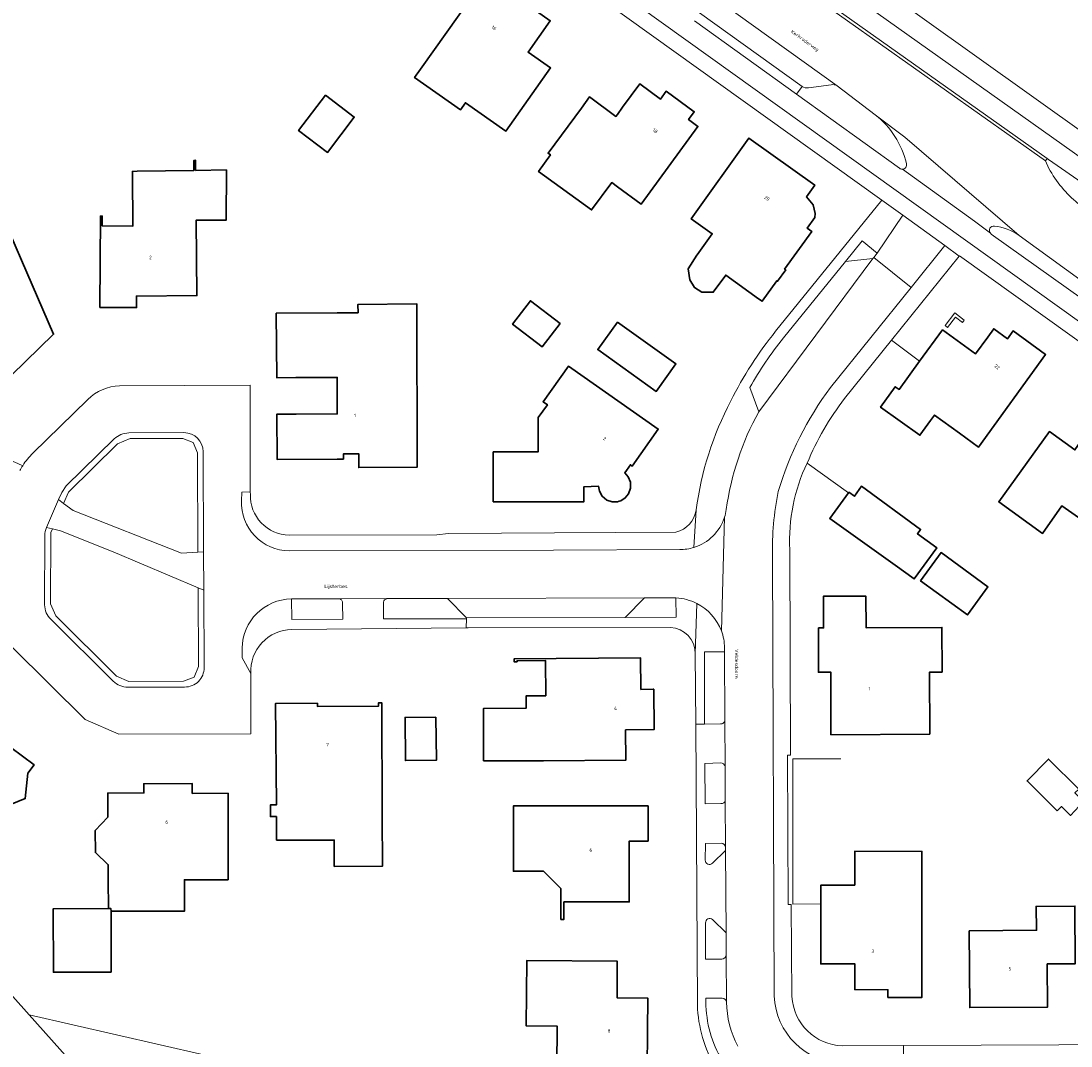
# Model space of a CAD drawing. Header units: metres. Extents: x 197700 to 204338, y 317132 to 325229.
# Tile 969 of 1056: x 198938 to 199047, y 320891 to 320998. Entities that reach past the tile are written whole.
import ezdxf
from ezdxf.enums import TextEntityAlignment as Align

# ---------------------------------------------------------------- set-up
doc = ezdxf.new("R2010")
doc.units = ezdxf.units.M
for name, color, linetype, lineweight in [('B-WE-GR-BEPLANTING_CULTUUR_BODEMBEDEKKER-GV', 90, 'Continuous', 18), ('B-WE-GR-GROENVOORZIENING-GV', 80, 'Continuous', 18), ('B-WE-IE-TERREINAFSCHEIDING_KUNSTMATIG_HEKWERK-G', 20, 'IE-TERREINAFSCHEIDING-KUNSTMATIG', 18), ('B-WE-IE-TERREINAFSCHEIDING_KUNSTMATIG_MUUR-G', 90, 'IE-TERREINAFSCHEIDING-KUNSTMATIG-DICHT', 18), ('B-WE-OG-BEBOUWING-GV', 7, 'Continuous', 35), ('B-WE-OG-BEBOUWING-T18', 10, 'Continuous', 18), ('B-WE-OG-TERREIN_CULTUURSCHEIDING-GV', 7, 'Continuous', 18), ('B-WE-OG-TERREIN_ERF-GV', 7, 'Continuous', 18), ('B-WE-OG-TOPOGRAFIE-T18', 10, 'Continuous', 18), ('B-WE-VH-VERHARDING_ASFALT-GV', 252, 'Continuous', 18), ('B-WE-VH-VERHARDING_BETONSTRAATSTEEN-GV', 252, 'Continuous', 18), ('B-WE-VH-VERHARDING_OPEN-GV', 252, 'Continuous', 18), ('B-WE-VH-VERHARDING_STRAATBAKSTEEN-GV', 252, 'Continuous', 18), ('B-WE-VH-VERHARDING_TEGEL-GV', 252, 'Continuous', 18)]:
    doc.layers.add(name, color=color, linetype=linetype, lineweight=lineweight)
doc.styles.add('NLCS-ISO-M200-T18', font='NLCS-ISO.ttf', dxfattribs={"height": 0.36})
doc.linetypes.add('IE-TERREINAFSCHEIDING-KUNSTMATIG', pattern='A,4,[82,NLCS.SHX,S=0.75,R=90,X=0,Y=0],4,-2', length=10)
doc.linetypes.add('IE-TERREINAFSCHEIDING-KUNSTMATIG-DICHT', pattern='A,8,-1,[82,NLCS.SHX,S=0.75,R=90,X=0,Y=0],-1', length=10)

msp = doc.modelspace()

# ---------------------------------------------------------------- linework, layer by layer
at = {"layer": 'B-WE-GR-BEPLANTING_CULTUUR_BODEMBEDEKKER-GV'}
for points in [[(199022.241, 320990.88), (199019.907, 320990.558)], [(199026.825, 320987.764), (199022.883, 320990.774)], [(199019.23, 320990.72), (199018.626, 320989.92), (199029.366, 320982.192)], [(199053.237, 320977.315), (199044.866, 320983.11), (199044.721, 320983.213), (199044.55, 320982.972), (199044.903, 320982.186)], [(198971.073, 320937.394), (198966.086, 320937.381), (198966.14, 320935.232), (198971.429, 320935.272), (198971.408, 320936.909)], [(198975.668, 320937.049), (198975.672, 320935.295), (198984.304, 320935.311), (198984.301, 320935.422), (198982.332, 320937.436)], [(198982.332, 320937.436), (198976.026, 320937.409)], [(199011.184, 320924.785), (199011.14, 320931.878), (199009.065, 320931.874), (199009.073, 320924.354), (199010.724, 320924.37)], [(199010.765, 320920.314), (199009.091, 320920.267), (199009.127, 320916.066), (199010.769, 320916.081)], [(199011.231, 320916.445), (199011.232, 320916.475), (199011.231, 320916.506), (199011.215, 320919.775)], [(199010.802, 320911.96), (199009.159, 320911.945), (199009.149, 320910.206)], [(199009.899, 320909.881), (199011.254, 320911.195), (199011.266, 320911.518)], [(199009.181, 320903.667), (199009.187, 320899.898), (199010.856, 320899.898)], [(199011.32, 320900.329), (199011.317, 320902.644), (199009.899, 320904.028)], [(199010.899, 320895.829), (199009.222, 320895.824)]]:
    msp.add_lwpolyline(points, dxfattribs=at)
for points in [[(199022.883, 320990.774, 0.2026265), (199022.241, 320990.88)], [(199019.907, 320990.558, -0.1863994), (199019.23, 320990.72)], [(199030.072, 320982.688, 0.1726067), (199026.825, 320987.764)], [(199029.366, 320982.192, 0.1696105), (199029.654, 320982.095)], [(199029.654, 320982.095, 0.5055314), (199030.072, 320982.688)], [(199044.903, 320982.186, 0.0994105), (199047.929, 320978.543)], [(198971.408, 320936.909, 0.4221041), (198971.073, 320937.394)], [(198976.026, 320937.409, 0.3286885), (198975.668, 320937.049)], [(199010.724, 320924.37, 0.4331142), (199011.184, 320924.785)], [(199011.214, 320919.929, 0.3596193), (199010.765, 320920.314)], [(199011.215, 320919.775, 0.0844121), (199011.214, 320919.929)], [(199010.769, 320916.081, 0.4407935), (199011.231, 320916.445)], [(199011.266, 320911.518, 0.3819423), (199010.802, 320911.96)], [(199009.149, 320910.206, 0.7079514), (199009.899, 320909.881)], [(199009.899, 320904.028, 0.642182), (199009.181, 320903.667)], [(199010.856, 320899.898, 0.3899496), (199011.32, 320900.329)], [(199009.222, 320895.824, 0.136451), (199010.726, 320889.683)], [(199011.366, 320895.414, 0.3651475), (199010.899, 320895.829)], [(199012.541, 320890.843, -0.1240033), (199011.366, 320895.414)]]:
    msp.add_lwpolyline(points, format="xyb", dxfattribs=at)
for points in [[(199023.734, 320972.506), (199026.592, 320972.811), (199026.678, 320972.899), (199027.038, 320973.355), (199025.463, 320974.635)], [(199002.821, 320937.501), (199000.815, 320935.453), (199006.114, 320935.465), (199006.102, 320937.483)]]:
    msp.add_lwpolyline(points, close=True, dxfattribs=at)
at = {"layer": 'B-WE-GR-GROENVOORZIENING-GV'}
for points in [[(198941.865, 320947.715), (198942.389, 320947.327), (198942.89, 320948.482), (198947.988, 320953.518), (198949.293, 320954.065), (198954.786, 320954.085), (198955.861, 320953.641), (198956.312, 320952.569), (198956.354, 320942.241), (198956.954, 320942.274), (198956.912, 320952.691)], [(198947.649, 320954.026), (198942.653, 320949.149), (198942.187, 320948.459), (198941.865, 320947.715)], [(198954.904, 320954.685), (198949.171, 320954.665)], [(198940.44, 320943.974), (198940.412, 320936.763)], [(198941.234, 320944.663), (198940.608, 320944.808)], [(198957.003, 320930.239), (198956.97, 320938.291), (198956.369, 320938.544), (198956.403, 320930.355), (198955.954, 320929.254), (198954.85, 320928.809), (198949.177, 320928.803), (198947.888, 320929.325), (198941.572, 320935.607), (198941.013, 320936.886), (198941.066, 320944.276), (198941.234, 320944.663)], [(198960.511, 320869.801), (198938.793, 320894.088), (198935.64, 320897.614), (198919.355, 320915.825), (198913.163, 320922.75), (198910.012, 320926.273), (198904.243, 320932.725), (198903.3, 320933.78), (198902.01, 320935.223), (198906.843, 320926.496), (198917.056, 320911.305), (198928.506, 320895.049), (198937.923, 320882.234), (198943.096, 320875.709), (198955.592, 320860.108), (198968.484, 320845.221), (198982.494, 320828.362), (198993.017, 320816.815), (199003.737, 320806.009), (199015.208, 320795.589), (199025.875, 320786.496), (199035.566, 320780.216)], [(198941.068, 320935.262), (198947.551, 320928.814)], [(198949.06, 320928.203), (198954.967, 320928.209)], [(198990.009, 320856.74), (198990.526, 320859.525), (198991.853, 320864.418), (198993.611, 320869.173), (198995.788, 320873.752), (198998.327, 320878.252), (199000.191, 320880.857), (199002.461, 320883.515), (199004.812, 320885.816), (199003.255, 320885.442), (198992.661, 320885.208), (198977.729, 320885.212), (198961.519, 320888.885), (198938.793, 320894.088), (198960.511, 320869.801)]]:
    msp.add_lwpolyline(points, dxfattribs=at)
for points in [[(198942.389, 320947.327), (198943.391, 320946.586), (198954.664, 320942.147), (198956.354, 320942.241), (198956.312, 320952.569), (198955.861, 320953.641), (198954.786, 320954.085), (198949.293, 320954.065), (198947.988, 320953.518), (198942.89, 320948.482)], [(198956.369, 320938.544), (198947.535, 320942.267), (198942.062, 320944.472), (198941.234, 320944.663), (198941.066, 320944.276), (198941.013, 320936.886), (198941.572, 320935.607), (198947.888, 320929.325), (198949.177, 320928.803), (198954.85, 320928.809), (198955.954, 320929.254), (198956.403, 320930.355)]]:
    msp.add_lwpolyline(points, close=True, dxfattribs=at)
for points in [[(198949.171, 320954.665, 0.1727008), (198947.649, 320954.026)], [(198956.912, 320952.691, 0.4112946), (198954.904, 320954.685)], [(198940.608, 320944.808, 0.1369313), (198940.44, 320943.974)], [(198940.412, 320936.763, 0.2145903), (198941.068, 320935.262)], [(198954.967, 320928.209, 0.4230207), (198957.003, 320930.239)], [(198947.551, 320928.814, 0.2047448), (198949.06, 320928.203)]]:
    msp.add_lwpolyline(points, format="xyb", dxfattribs=at)
at = {"layer": 'B-WE-IE-TERREINAFSCHEIDING_KUNSTMATIG_HEKWERK-G'}
for points in [[(199028.513, 320964.295), (199023.649, 320958.245)], [(199031.45, 320962.109), (199028.513, 320964.295)], [(199019.75, 320951.518), (199024.058, 320948.419)], [(199023.26, 320920.734), (199018.26, 320920.738), (199018.247, 320905.61), (199021.174, 320905.659)]]:
    msp.add_lwpolyline(points, dxfattribs=at)
msp.add_lwpolyline([(199023.649, 320958.245, 0.064018), (199019.75, 320951.518)], format="xyb", dxfattribs=at)
at = {"layer": 'B-WE-IE-TERREINAFSCHEIDING_KUNSTMATIG_MUUR-G'}
msp.add_lwpolyline([(199036.096, 320966.404), (199035.125, 320967.152), (199034.105, 320965.817), (199034.352, 320965.63), (199035.178, 320966.71), (199035.901, 320966.157)], close=True, dxfattribs=at)
at = {"layer": 'B-WE-OG-BEBOUWING-GV'}
for points in [[(198989.562, 321000), (198986.425, 321002.234), (198984.838, 321000), (198979.521, 320992.503), (198978.899, 320991.626), (198983.679, 320988.281), (198984.186, 320989.006), (198988.388, 320986.065), (198993.049, 320992.63), (198990.716, 320994.287), (198993.028, 320997.544)], [(198996.255, 320988.451), (198992.798, 320983.761), (198993.035, 320983.592), (198991.801, 320981.854), (198997.314, 320977.867), (198999.416, 320980.703), (199000, 320980.276), (199002.465, 320978.47), (199008.386, 320986.554), (199007.418, 320987.263), (199008.009, 320988.07), (199005.081, 320990.215), (199004.478, 320989.392), (199002.324, 320990.97), (199000.544, 320988.539), (199000, 320987.797), (198999.852, 320987.595), (198997.088, 320989.619)], [(198969.629, 320989.812), (198966.828, 320986.137), (198969.831, 320983.848), (198972.632, 320987.524)], [(199020.56, 320977.07), (199020.581, 320977.495), (199020.392, 320978.376), (199019.685, 320979.224), (199020.542, 320980.437), (199013.684, 320985.341), (199007.682, 320976.947), (199009.878, 320975.376), (199008.307, 320973.18), (199008.279, 320973.136), (199007.37, 320971.714), (199007.555, 320970.594), (199008.024, 320969.79), (199008.777, 320969.301), (199009.974, 320969.285), (199011.277, 320971.085), (199014.701, 320968.607), (199015.058, 320968.351), (199016.607, 320970.495), (199016.676, 320970.445), (199017.517, 320971.609), (199017.395, 320971.697), (199020.232, 320975.625), (199019.766, 320975.959)], [(198956.124, 320981.971), (198956.116, 320983.021), (198955.939, 320983.018), (198955.949, 320981.968), (198950.025, 320981.876), (198949.55, 320981.869), (198949.552, 320981.617), (198949.603, 320976.17), (198946.42, 320976.19), (198946.404, 320976.19), (198946.41, 320977.22), (198946.22, 320977.221), (198946.165, 320967.721), (198949.973, 320967.699), (198949.967, 320968.9), (198956.263, 320968.95), (198956.184, 320976.799), (198959.312, 320976.799), (198959.317, 320982.02)], [(198917.494, 320962.758), (198923.137, 320960.254), (198925.472, 320962.523), (198930.437, 320967.348), (198932.873, 320961.777), (198935.371, 320964.295), (198935.571, 320963.84), (198936.972, 320960.658), (198941.347, 320964.93), (198933.977, 320981.851), (198933.395, 320981.28), (198929.603, 320977.559), (198926.945, 320974.95), (198927.878, 320972.919), (198919.704, 320964.92)], [(198966.566, 320956.617), (198964.567, 320956.603), (198964.599, 320951.901), (198970.865, 320951.93), (198971.492, 320951.933), (198971.49, 320952.471), (198973.092, 320952.479), (198973.102, 320951.043), (198979.166, 320951.081), (198979.142, 320968.072), (198973.015, 320968.03), (198973.02, 320967.158), (198971.409, 320967.147), (198970.843, 320967.144), (198964.512, 320967.1), (198964.557, 320960.402), (198966.554, 320960.416), (198970.853, 320960.436), (198970.858, 320956.626)], [(198994.042, 320966.042), (198990.952, 320968.402), (198989.105, 320965.984), (198992.195, 320963.624)], [(199000, 320966.172), (198997.968, 320963.326), (199004.055, 320958.981), (199006.095, 320961.838)], [(199033.827, 320965.383), (199031.45, 320962.109), (199029.321, 320959.176), (199028.925, 320959.463), (199027.387, 320957.345), (199031.486, 320954.413), (199032.592, 320955.936), (199033.004, 320956.504), (199035.597, 320954.622), (199037.577, 320953.186), (199044.561, 320962.812), (199041.177, 320965.262), (199040.59, 320964.453), (199039.157, 320965.493), (199038.533, 320964.633), (199037.266, 320962.886)], [(198987.088, 320947.481), (198996.503, 320947.482), (198996.521, 320949.05), (198998.041, 320949.11), (198998.131, 320948.577), (198998.422, 320948.059), (198998.896, 320947.668), (198999.46, 320947.48), (199000, 320947.492), (199000.177, 320947.536), (199000.35, 320947.6), (199000.515, 320947.683), (199000.67, 320947.783), (199000.811, 320947.899), (199001.165, 320948.324), (199001.374, 320948.896), (199001.363, 320949.526), (199001.135, 320950.09), (199000.766, 320950.503), (199001.354, 320951.34), (199001.555, 320951.2), (199004.255, 320955.051), (198994.928, 320961.591), (198992.274, 320957.895), (198992.717, 320957.577), (198991.762, 320956.246), (198991.759, 320952.682), (198987.093, 320952.686)], [(199050.757, 320943.899), (199053.332, 320947.554), (199053.75, 320947.288), (199054.324, 320948.095), (199053.96, 320948.417), (199055.805, 320951), (199056.256, 320950.633), (199057.484, 320952.32), (199055.15, 320954.026), (199054.796, 320953.542), (199053.051, 320954.701), (199052.598, 320955.002), (199051.306, 320955.859), (199051.034, 320955.291), (199049.858, 320955.162), (199049.395, 320955.48), (199047.616, 320952.892), (199044.977, 320954.802), (199039.693, 320947.499), (199044.245, 320944.205), (199046.26, 320947.067)], [(199024.058, 320948.419), (199022.108, 320945.756), (199028.9, 320940.905), (199030.883, 320939.465), (199033.231, 320942.7), (199031.223, 320944.158), (199031.544, 320944.608), (199025.417, 320949.1), (199024.662, 320948.071), (199024.103, 320948.481)], [(199031.552, 320939.274), (199036.425, 320935.709), (199038.566, 320938.636), (199033.693, 320942.201)], [(199032.52, 320923.295), (199032.496, 320929.766), (199033.789, 320929.77), (199033.771, 320934.414), (199025.878, 320934.385), (199025.865, 320937.656), (199021.458, 320937.673), (199021.453, 320934.363), (199020.936, 320934.363), (199020.93, 320929.751), (199022.225, 320929.75), (199022.218, 320923.251)], [(198992.324, 320920.526), (199000.891, 320920.611), (199000.86, 320923.751), (199003.83, 320923.78), (199003.788, 320927.983), (199003.73, 320927.982), (199002.445, 320927.97), (199002.412, 320931.247), (198989.249, 320931.144), (198989.252, 320930.834), (198989.562, 320930.836), (198989.561, 320930.946), (198992.531, 320930.97), (198992.559, 320927.3), (198990.509, 320927.284), (198990.519, 320926.013), (198986.082, 320925.984), (198986.086, 320920.547)], [(198964.544, 320912.266), (198970.544, 320912.287), (198970.553, 320909.536), (198975.554, 320909.553), (198975.536, 320914.769), (198975.496, 320926.563), (198975.139, 320926.561), (198975.14, 320926.213), (198968.786, 320926.2), (198968.785, 320926.523), (198964.439, 320926.503), (198964.525, 320915.946), (198963.901, 320915.951), (198963.91, 320914.728), (198964.536, 320914.732)], [(198981.127, 320925.088), (198977.911, 320925.054), (198977.958, 320920.565), (198981.174, 320920.599)], [(199045.778, 320915.337), (199046.212, 320915.775), (199047.148, 320914.847), (199048.51, 320916.314), (199047.619, 320917.196), (199048.018, 320917.599), (199044.877, 320920.711), (199042.636, 320918.449)], [(198946.996, 320914.665), (198945.679, 320913.29), (198945.686, 320910.984), (198947.028, 320909.716), (198947.038, 320908.148), (198947.045, 320905.15), (198947.315, 320905.151), (198947.316, 320904.876), (198950.317, 320904.883), (198954.963, 320904.887), (198954.961, 320908.159), (198959.501, 320908.163), (198959.499, 320917.162), (198955.764, 320917.144), (198955.757, 320918.174), (198950.727, 320918.143), (198950.733, 320917.2), (198946.98, 320917.176)], [(199001.244, 320910.022), (199001.244, 320912.186), (199003.194, 320912.186), (199003.194, 320915.834), (198989.194, 320915.833), (198989.195, 320909.034), (198989.897, 320909.034), (198990.504, 320909.034), (198992.315, 320909.034), (198994.125, 320907.234), (198994.125, 320906.007), (198994.125, 320905.845), (198994.125, 320904.026), (198994.445, 320904.026), (198994.445, 320905.845), (199001.245, 320905.846), (199001.244, 320909.3)], [(199021.174, 320905.659), (199021.171, 320899.394), (199024.713, 320899.39), (199024.709, 320896.72), (199028.149, 320896.716), (199028.148, 320895.906), (199031.668, 320895.9), (199031.687, 320911.098), (199024.71, 320911.115), (199024.708, 320907.605), (199021.175, 320907.606)], [(198947.045, 320905.15), (198941.304, 320905.136), (198941.32, 320898.539), (198947.331, 320898.555), (198947.316, 320904.876), (198947.315, 320905.151)], [(199036.611, 320902.851), (199036.667, 320894.857), (199044.767, 320894.905), (199044.74, 320899.405), (199047.64, 320899.422), (199047.604, 320905.423), (199043.578, 320905.374), (199043.619, 320902.904)], [(199003.109, 320888.65), (199003.137, 320892.25), (199003.139, 320892.474), (199003.165, 320895.849), (198999.965, 320895.874), (198999.995, 320899.674), (198990.576, 320899.748), (198990.523, 320892.948), (198993.722, 320892.923), (198993.689, 320888.724)]]:
    msp.add_lwpolyline(points, close=True, dxfattribs=at)
msp.add_lwpolyline([(198935.934, 320915.609), (198938.397, 320916.597), (198938.66, 320919.258), (198939.319, 320920.108), (198936.878, 320921.923)], dxfattribs=at)
at = {"layer": 'B-WE-OG-TERREIN_CULTUURSCHEIDING-GV'}
msp.add_lwpolyline([(198938.131, 320951.243), (198937.63, 320951.475), (198907.47, 320964.522), (198907.56, 320964.705)], dxfattribs=at)
msp.add_lwpolyline([(198937.843, 320950.729, -0.0214441), (198938.131, 320951.243)], format="xyb", dxfattribs=at)
at = {"layer": 'B-WE-OG-TERREIN_ERF-GV'}
for points in [[(198994.387, 321105.169), (198989.009, 321097.579), (198983.552, 321089.877), (198977.956, 321081.901), (198972.36, 321073.985), (198956.778, 321052.541), (198956.812, 321051.818), (198957.169, 321051.216), (198968.289, 321043.301), (198979.273, 321035.469), (198991.332, 321026.871), (198992.207, 321026.247), (198999.862, 321020.738), (199003.22, 321018.321), (199014.021, 321010.536), (199025.796, 321002.117), (199060.65, 320977.224)], [(198947.83, 321035.988), (198936.329, 321020.302), (198928.757, 321007.592), (198907.56, 320964.705), (198907.47, 320964.522), (198937.63, 320951.475), (198938.131, 320951.243)], [(199027.536, 320978.862), (198989.138, 321006.423), (198949.299, 321035.018)], [(199016.463, 320965.227), (199027.536, 320978.862)], [(199071.257, 320947.585), (199047.329, 320964.696), (199035.59, 320973.093), (199035.568, 320973.065), (199028.513, 320964.295), (199023.649, 320958.245)], [(198948.198, 320959.556), (198961.78, 320959.61), (198961.813, 320948.508), (198961.814, 320948.257)], [(198939.182, 320952.552), (198944.89, 320958.131)], [(199023.398, 320890.869), (199029.792, 320890.899), (199070.202, 320891.09), (199070.191, 320896.528), (199070.162, 320911.033), (199095.696, 320892.718), (199096.311, 320893.147), (199108.625, 320910.146), (199112.528, 320915.63), (199105.253, 320921.934), (199092.063, 320932.483), (199086.711, 320936.537), (199074.521, 320945.251), (199071.257, 320947.585)], [(198965.842, 320944.025), (198981.22, 320944.036), (198982.44, 320944.2), (198993.476, 320944.27), (199006.094, 320944.323)], [(199017.946, 320942.512), (199018.02, 320921.137), (199017.713, 320921.138), (199017.76, 320905.586), (199018.087, 320905.585), (199018.156, 320896.005)], [(198904.879, 320936.368), (198906.765, 320932.056), (198913.163, 320922.75), (198919.355, 320915.825), (198935.64, 320897.614), (198938.793, 320894.088), (198961.519, 320888.885), (198977.729, 320885.212), (198992.661, 320885.208), (199003.255, 320885.442), (199004.812, 320885.816), (199004.814, 320885.817), (199006.451, 320886.212), (199010.205, 320888.575)], [(199005.52, 320934.41), (198984.483, 320934.359), (198984.257, 320934.371), (198966.125, 320934.201)], [(198961.877, 320929.623), (198961.87, 320923.339), (198948.146, 320923.319), (198944.62, 320924.824), (198937.112, 320932.277)], [(199008.335, 320895.121), (199008.156, 320924.348), (199008.111, 320931.664)], [(198936.878, 320921.923), (198939.319, 320920.108), (198938.66, 320919.258), (198938.397, 320916.597), (198935.934, 320915.609)]]:
    msp.add_lwpolyline(points, dxfattribs=at)
for points in [[(198984.838, 321000), (198986.425, 321002.234), (198989.562, 321000), (198993.028, 320997.544), (198990.716, 320994.287), (198993.049, 320992.63), (198988.388, 320986.065), (198984.186, 320989.006), (198983.679, 320988.281), (198978.899, 320991.626), (198979.521, 320992.503)], [(198997.314, 320977.867), (198991.801, 320981.854), (198993.035, 320983.592), (198992.798, 320983.761), (198996.255, 320988.451), (198997.088, 320989.619), (198999.852, 320987.595), (199000, 320987.797), (199000.544, 320988.539), (199002.324, 320990.97), (199004.478, 320989.392), (199005.081, 320990.215), (199008.009, 320988.07), (199007.418, 320987.263), (199008.386, 320986.554), (199002.465, 320978.47), (199000, 320980.276), (198999.416, 320980.703)], [(198969.629, 320989.812), (198972.632, 320987.524), (198969.831, 320983.848), (198966.828, 320986.137)], [(199020.542, 320980.437), (199019.685, 320979.224), (199020.392, 320978.376), (199020.581, 320977.495), (199020.56, 320977.07), (199019.766, 320975.959), (199020.232, 320975.625), (199017.395, 320971.697), (199017.517, 320971.609), (199016.676, 320970.445), (199016.607, 320970.495), (199015.058, 320968.351), (199014.701, 320968.607), (199011.277, 320971.085), (199009.974, 320969.285), (199008.777, 320969.301), (199008.024, 320969.79), (199007.555, 320970.594), (199007.37, 320971.714), (199008.279, 320973.136), (199008.307, 320973.18), (199009.878, 320975.376), (199007.682, 320976.947), (199013.684, 320985.341)], [(198955.949, 320981.968), (198955.939, 320983.018), (198956.116, 320983.021), (198956.124, 320981.971), (198959.317, 320982.02), (198959.312, 320976.799), (198956.184, 320976.799), (198956.263, 320968.95), (198949.967, 320968.9), (198949.973, 320967.699), (198946.165, 320967.721), (198946.22, 320977.221), (198946.41, 320977.22), (198946.404, 320976.19), (198946.42, 320976.19), (198949.603, 320976.17), (198949.552, 320981.617), (198949.55, 320981.869), (198950.025, 320981.876)], [(198925.472, 320962.523), (198923.137, 320960.254), (198917.494, 320962.758), (198919.704, 320964.92), (198927.878, 320972.919), (198926.945, 320974.95), (198929.603, 320977.559), (198933.395, 320981.28), (198933.977, 320981.851), (198941.347, 320964.93), (198936.972, 320960.658), (198935.571, 320963.84), (198935.371, 320964.295), (198932.873, 320961.777), (198930.437, 320967.348)], [(198970.865, 320951.93), (198964.599, 320951.901), (198964.567, 320956.603), (198966.566, 320956.617), (198970.858, 320956.626), (198970.853, 320960.436), (198966.554, 320960.416), (198964.557, 320960.402), (198964.512, 320967.1), (198970.843, 320967.144), (198971.409, 320967.147), (198973.02, 320967.158), (198973.015, 320968.03), (198979.142, 320968.072), (198979.166, 320951.081), (198973.102, 320951.043), (198973.092, 320952.479), (198971.49, 320952.471), (198971.492, 320951.933)], [(198990.952, 320968.402), (198994.042, 320966.042), (198992.195, 320963.624), (198989.105, 320965.984)], [(199000, 320966.172), (199006.095, 320961.838), (199004.055, 320958.981), (198997.968, 320963.326)], [(199031.45, 320962.109), (199033.827, 320965.383), (199037.266, 320962.886), (199038.533, 320964.633), (199039.157, 320965.493), (199040.59, 320964.453), (199041.177, 320965.262), (199044.561, 320962.812), (199037.577, 320953.186), (199035.597, 320954.622), (199033.004, 320956.504), (199032.592, 320955.936), (199031.486, 320954.413), (199027.387, 320957.345), (199028.925, 320959.463), (199029.321, 320959.176)], [(198998.041, 320949.11), (198996.521, 320949.05), (198996.503, 320947.482), (198987.088, 320947.481), (198987.093, 320952.686), (198991.759, 320952.682), (198991.762, 320956.246), (198992.717, 320957.577), (198992.274, 320957.895), (198994.928, 320961.591), (199004.255, 320955.051), (199001.555, 320951.2), (199001.354, 320951.34), (199000.766, 320950.503), (199001.135, 320950.09), (199001.363, 320949.526), (199001.374, 320948.896), (199001.165, 320948.324), (199000.811, 320947.899), (199000.67, 320947.783), (199000.515, 320947.683), (199000.35, 320947.6), (199000.177, 320947.536), (199000, 320947.492), (198999.46, 320947.48), (198998.896, 320947.668), (198998.422, 320948.059), (198998.131, 320948.577)], [(199053.051, 320954.701), (199054.796, 320953.542), (199055.15, 320954.026), (199057.484, 320952.32), (199056.256, 320950.633), (199055.805, 320951), (199053.96, 320948.417), (199054.324, 320948.095), (199053.75, 320947.288), (199053.332, 320947.554), (199050.757, 320943.899), (199046.26, 320947.067), (199044.245, 320944.205), (199039.693, 320947.499), (199044.977, 320954.802), (199047.616, 320952.892), (199049.395, 320955.48), (199049.858, 320955.162), (199051.034, 320955.291), (199051.306, 320955.859), (199052.598, 320955.002)], [(199028.9, 320940.905), (199022.108, 320945.756), (199024.058, 320948.419), (199024.103, 320948.481), (199024.662, 320948.071), (199025.417, 320949.1), (199031.544, 320944.608), (199031.223, 320944.158), (199033.231, 320942.7), (199030.883, 320939.465)], [(199031.552, 320939.274), (199033.693, 320942.201), (199038.566, 320938.636), (199036.425, 320935.709)], [(199032.52, 320923.295), (199022.218, 320923.251), (199022.225, 320929.75), (199020.93, 320929.751), (199020.936, 320934.363), (199021.453, 320934.363), (199021.458, 320937.673), (199025.865, 320937.656), (199025.878, 320934.385), (199033.771, 320934.414), (199033.789, 320929.77), (199032.496, 320929.766)], [(199003.83, 320923.78), (199000.86, 320923.751), (199000.891, 320920.611), (198992.324, 320920.526), (198986.086, 320920.547), (198986.082, 320925.984), (198990.519, 320926.013), (198990.509, 320927.284), (198992.559, 320927.3), (198992.531, 320930.97), (198989.561, 320930.946), (198989.562, 320930.836), (198989.252, 320930.834), (198989.249, 320931.144), (199002.412, 320931.247), (199002.445, 320927.97), (199003.73, 320927.982), (199003.788, 320927.983)], [(198970.553, 320909.536), (198970.544, 320912.287), (198964.544, 320912.266), (198964.536, 320914.732), (198963.91, 320914.728), (198963.901, 320915.951), (198964.525, 320915.946), (198964.439, 320926.503), (198968.785, 320926.523), (198968.786, 320926.2), (198975.14, 320926.213), (198975.139, 320926.561), (198975.496, 320926.563), (198975.536, 320914.769), (198975.554, 320909.553)], [(198981.127, 320925.088), (198981.174, 320920.599), (198977.958, 320920.565), (198977.911, 320925.054)], [(199042.636, 320918.449), (199044.877, 320920.711), (199048.018, 320917.599), (199047.619, 320917.196), (199048.51, 320916.314), (199047.148, 320914.847), (199046.212, 320915.775), (199045.778, 320915.337)], [(198947.028, 320909.716), (198945.686, 320910.984), (198945.679, 320913.29), (198946.996, 320914.665), (198946.98, 320917.176), (198950.733, 320917.2), (198950.727, 320918.143), (198955.757, 320918.174), (198955.764, 320917.144), (198959.499, 320917.162), (198959.501, 320908.163), (198954.961, 320908.159), (198954.963, 320904.887), (198950.317, 320904.883), (198947.316, 320904.876), (198947.331, 320898.555), (198941.32, 320898.539), (198941.304, 320905.136), (198947.045, 320905.15), (198947.038, 320908.148)], [(199003.194, 320912.186), (199001.244, 320912.186), (199001.244, 320910.022), (199001.244, 320909.3), (199001.245, 320905.846), (198994.445, 320905.845), (198994.445, 320904.026), (198994.125, 320904.026), (198994.125, 320905.845), (198994.125, 320906.007), (198994.125, 320907.234), (198992.315, 320909.034), (198990.504, 320909.034), (198989.897, 320909.034), (198989.195, 320909.034), (198989.194, 320915.833), (199003.194, 320915.834)], [(199024.709, 320896.72), (199024.713, 320899.39), (199021.171, 320899.394), (199021.174, 320905.659), (199021.175, 320907.606), (199024.708, 320907.605), (199024.71, 320911.115), (199031.687, 320911.098), (199031.668, 320895.9), (199028.148, 320895.906), (199028.149, 320896.716)], [(199036.611, 320902.851), (199043.619, 320902.904), (199043.578, 320905.374), (199047.604, 320905.423), (199047.64, 320899.422), (199044.74, 320899.405), (199044.767, 320894.905), (199036.667, 320894.857)], [(199003.137, 320892.25), (199003.109, 320888.65), (198993.689, 320888.724), (198993.722, 320892.923), (198990.523, 320892.948), (198990.576, 320899.748), (198999.995, 320899.674), (198999.965, 320895.874), (199003.165, 320895.849), (199003.139, 320892.474)]]:
    msp.add_lwpolyline(points, close=True, dxfattribs=at)
for points in [[(199011.816, 320957.982, -0.0543024), (199016.463, 320965.227)], [(198944.89, 320958.131, -0.1877805), (198948.198, 320959.556)], [(199008.201, 320946.642, -0.0886147), (199011.816, 320957.982)], [(199023.649, 320958.245, 0.064018), (199019.75, 320951.518)], [(198938.131, 320951.243, -0.0618662), (198939.182, 320952.552)], [(199019.75, 320951.518, 0.1250374), (199017.946, 320942.512)], [(198961.814, 320948.257, 0.4188819), (198965.842, 320944.025)], [(199006.094, 320944.323, 0.3050087), (199008.201, 320946.642)], [(198966.125, 320934.201, 0.4262463), (198961.877, 320929.623)], [(199008.111, 320931.664, 0.4068268), (199005.52, 320934.41)], [(199018.156, 320896.005, 0.3838883), (199023.398, 320890.869)], [(199010.205, 320888.575, -0.1243291), (199008.335, 320895.121)]]:
    msp.add_lwpolyline(points, format="xyb", dxfattribs=at)
at = {"layer": 'B-WE-VH-VERHARDING_ASFALT-GV'}
msp.add_lwpolyline([(199044.903, 320982.186), (199044.55, 320982.972), (199020.528, 321000), (198996.883, 321016.761), (198993.321, 321012.007), (199022.883, 320990.774), (199026.825, 320987.764), (199029.928, 320985.418), (199041.794, 320975.206), (199049.881, 320969.327), (199049.999, 320969.221), (199052.583, 320967.325), (199073.631, 320951.882), (199074.134, 320951.502), (199077.67, 320956.314)], dxfattribs=at)
msp.add_lwpolyline([(199047.929, 320978.543, -0.0994105), (199044.903, 320982.186)], format="xyb", dxfattribs=at)
msp.add_lwpolyline([(198940.608, 320944.808), (198941.234, 320944.663), (198942.062, 320944.472), (198947.535, 320942.267), (198956.369, 320938.544), (198956.97, 320938.291), (198956.954, 320942.274), (198956.354, 320942.241), (198954.664, 320942.147), (198943.391, 320946.586), (198942.389, 320947.327), (198941.865, 320947.715)], close=True, dxfattribs=at)
at = {"layer": 'B-WE-VH-VERHARDING_BETONSTRAATSTEEN-GV'}
for points in [[(199022.883, 320990.774), (198993.321, 321012.007), (198992, 321010.244), (198992.702, 321009.742)], [(199008.012, 320997.52), (199018.626, 320989.92), (199019.23, 320990.72), (199008.562, 320998.357)], [(199008.562, 320998.357), (199019.23, 320990.72)], [(199019.907, 320990.558), (199022.241, 320990.88)], [(199041.794, 320975.206), (199029.928, 320985.418), (199026.825, 320987.764)], [(199029.654, 320982.095), (199037.175, 320976.697), (199038.811, 320975.437)], [(199038.9, 320975.35), (199051.626, 320966.289)], [(199052.583, 320967.325), (199049.999, 320969.221), (199049.881, 320969.327), (199041.794, 320975.206)]]:
    msp.add_lwpolyline(points, dxfattribs=at)
for points in [[(199022.241, 320990.88, -0.2026265), (199022.883, 320990.774)], [(199019.23, 320990.72, 0.1863994), (199019.907, 320990.558)], [(199026.825, 320987.764, -0.1726067), (199030.072, 320982.688)], [(199030.072, 320982.688, -0.5055314), (199029.654, 320982.095)], [(199039.233, 320976.185, 0.6684002), (199038.811, 320975.437)], [(199038.811, 320975.437, -0.6684002), (199039.233, 320976.185)], [(199041.794, 320975.206, 0.1221331), (199039.233, 320976.185)], [(199039.233, 320976.185, -0.1221331), (199041.794, 320975.206)], [(199038.811, 320975.437, 0.0795352), (199038.9, 320975.35)]]:
    msp.add_lwpolyline(points, format="xyb", dxfattribs=at)
at = {"layer": 'B-WE-VH-VERHARDING_OPEN-GV'}
msp.add_lwpolyline([(198964.122, 321039.863), (198963.894, 321039.847), (198964.855, 321039.463), (198996.883, 321016.761), (199020.528, 321000), (199044.55, 320982.972), (199044.721, 320983.213), (199021.071, 321000), (199000, 321014.957), (198997.084, 321017.029), (198964.288, 321040.334)], dxfattribs=at)
at = {"layer": 'B-WE-VH-VERHARDING_STRAATBAKSTEEN-GV'}
for points in [[(199013.795, 320959.378), (199014.712, 320956.861), (199026.592, 320972.811), (199023.734, 320972.506)], [(199022.169, 320959.366), (199030.561, 320969.785), (199026.678, 320972.899), (199026.592, 320972.811), (199014.712, 320956.861)], [(199023.734, 320972.506), (199017.284, 320964.533)], [(198960.888, 320947.597), (198960.93, 320948.505), (198961.813, 320948.508), (198961.78, 320959.61), (198948.198, 320959.556)], [(198944.89, 320958.131), (198939.182, 320952.552)], [(198940.608, 320944.808), (198941.865, 320947.715), (198942.187, 320948.459), (198942.653, 320949.149), (198947.649, 320954.026)], [(198949.171, 320954.665), (198954.904, 320954.685)], [(198956.912, 320952.691), (198956.954, 320942.274), (198956.97, 320938.291), (198957.003, 320930.239)], [(199010.821, 320934.053), (199011.147, 320945.873)], [(199011.147, 320945.873), (199010.821, 320934.053)], [(198940.412, 320936.763), (198940.44, 320943.974)], [(199006.488, 320942.514), (198993.343, 320942.448), (198965.845, 320942.372)], [(199016.326, 320896.065), (199016.134, 320941.805)], [(198966.086, 320937.381), (198971.073, 320937.394), (198976.026, 320937.409), (198982.332, 320937.436), (199002.821, 320937.501), (199006.102, 320937.483)], [(198947.551, 320928.814), (198941.068, 320935.262)], [(198937.112, 320932.277), (198944.62, 320924.824), (198948.146, 320923.319), (198961.87, 320923.339), (198961.877, 320929.623), (198960.973, 320931.265), (198960.949, 320932.264)], [(199011.16, 320932.307), (199011.14, 320931.878)], [(199011.14, 320931.878), (199011.184, 320924.785), (199011.214, 320919.929)], [(198954.967, 320928.209), (198949.06, 320928.203)], [(199011.215, 320919.775), (199011.231, 320916.506), (199011.232, 320916.475), (199011.231, 320916.445), (199011.266, 320911.518), (199011.254, 320911.195), (199011.317, 320902.644), (199011.32, 320900.329), (199011.366, 320895.414)]]:
    msp.add_lwpolyline(points, dxfattribs=at)
for points in [[(199017.284, 320964.533, 0.0432652), (199013.795, 320959.378)], [(198948.198, 320959.556, 0.1877805), (198944.89, 320958.131)], [(199016.743, 320948.56, -0.0866188), (199022.169, 320959.366)], [(199014.712, 320956.861, 0.0914945), (199011.338, 320946.699)], [(198947.649, 320954.026, -0.1727008), (198949.171, 320954.665)], [(198954.904, 320954.685, -0.4112946), (198956.912, 320952.691)], [(198939.182, 320952.552, 0.0618662), (198938.131, 320951.243)], [(198938.131, 320951.243, 0.0214441), (198937.843, 320950.729)], [(199016.134, 320941.805, -0.0537416), (199016.743, 320948.56)], [(198965.845, 320942.372, -0.4201517), (198960.888, 320947.597)], [(199011.338, 320946.699, -0.0446465), (199011.147, 320945.873)], [(199011.147, 320945.873, -0.2431926), (199007.97, 320942.734)], [(198940.44, 320943.974, -0.1369313), (198940.608, 320944.808)], [(199007.97, 320942.734, -0.0768326), (199006.488, 320942.514)], [(198960.949, 320932.264, -0.40433), (198966.086, 320937.381)], [(199006.102, 320937.483, -0.1062857), (199008.264, 320936.911)], [(198941.068, 320935.262, -0.2145903), (198940.412, 320936.763)], [(199008.264, 320936.911, -0.18708), (199010.821, 320934.053)], [(199010.821, 320934.053, -0.0841344), (199011.16, 320932.307)], [(198957.003, 320930.239, -0.4230207), (198954.967, 320928.209)], [(198949.06, 320928.203, -0.2047448), (198947.551, 320928.814)], [(199011.214, 320919.929, -0.0844121), (199011.215, 320919.775)], [(199023.443, 320889.059, -0.3977194), (199016.326, 320896.065)], [(199011.366, 320895.414, 0.1240033), (199012.541, 320890.843)]]:
    msp.add_lwpolyline(points, format="xyb", dxfattribs=at)
msp.add_lwpolyline([(199002.821, 320937.501), (198982.332, 320937.436), (198984.301, 320935.422), (199000.815, 320935.453)], close=True, dxfattribs=at)
at = {"layer": 'B-WE-VH-VERHARDING_TEGEL-GV'}
for points in [[(199074.533, 320967.765), (199072.258, 320969.334), (199072.14, 320969.27), (199064.558, 320974.314), (199064.525, 320974.55), (199060.65, 320977.224), (199025.796, 321002.117), (199014.021, 321010.536), (199003.22, 321018.321), (198999.862, 321020.738), (198998.366, 321018.74), (199024.754, 321000), (199058.31, 320976.148), (199069.398, 320967.783), (199069.686, 320967.589)], [(198992.088, 321008.933), (198991.394, 321009.434), (198990.138, 321007.757), (199048.314, 320966.035), (199072.254, 320948.943), (199074.134, 320951.502), (199073.631, 320951.882), (199052.583, 320967.325)], [(199029.366, 320982.192), (199018.626, 320989.92), (199008.012, 320997.52)], [(199038.811, 320975.437), (199037.175, 320976.697), (199029.654, 320982.095)], [(199023.734, 320972.506), (199025.463, 320974.635), (199027.038, 320973.355), (199029.696, 320977.312), (199027.536, 320978.862), (199016.463, 320965.227)], [(199051.626, 320966.289), (199038.9, 320975.35)], [(199023.649, 320958.245), (199028.513, 320964.295), (199035.568, 320973.065), (199034.074, 320974.146), (199030.561, 320969.785), (199022.169, 320959.366)], [(199017.284, 320964.533), (199023.734, 320972.506)], [(199014.712, 320956.861), (199013.795, 320959.378)], [(198961.814, 320948.257), (198961.813, 320948.508), (198960.93, 320948.505), (198960.888, 320947.597)], [(199007.97, 320942.734), (199008.201, 320946.642)], [(199008.201, 320946.642), (199007.97, 320942.734)], [(199006.094, 320944.323), (198993.476, 320944.27), (198982.44, 320944.2), (198981.22, 320944.036), (198965.842, 320944.025)], [(198965.845, 320942.372), (198993.343, 320942.448)], [(198993.343, 320942.448), (199006.488, 320942.514)], [(199016.134, 320941.805), (199016.326, 320896.065)], [(199018.156, 320896.005), (199018.087, 320905.585), (199017.76, 320905.586), (199017.713, 320921.138), (199018.02, 320921.137), (199017.946, 320942.512)], [(198971.408, 320936.909), (198971.429, 320935.272), (198966.14, 320935.232), (198966.086, 320937.381)], [(198976.026, 320937.409), (198971.073, 320937.394)], [(199006.102, 320937.483), (199006.114, 320935.465), (199000.815, 320935.453), (198984.301, 320935.422), (198984.304, 320935.311), (198984.257, 320934.371)], [(198984.304, 320935.311), (198975.672, 320935.295), (198975.668, 320937.049)], [(199008.264, 320936.911), (199008.111, 320931.664), (199008.156, 320924.348), (199009.073, 320924.354), (199009.065, 320931.874), (199011.14, 320931.878), (199011.16, 320932.307)], [(199008.111, 320931.664), (199008.264, 320936.911)], [(198966.125, 320934.201), (198984.257, 320934.371), (198984.304, 320935.311)], [(198984.257, 320934.371), (198984.483, 320934.359), (199005.52, 320934.41)], [(198960.949, 320932.264), (198960.973, 320931.265), (198961.877, 320929.623)], [(199010.724, 320924.37), (199009.073, 320924.354), (199008.156, 320924.348), (199008.335, 320895.121)], [(199011.214, 320919.929), (199011.184, 320924.785)], [(199010.769, 320916.081), (199009.127, 320916.066), (199009.091, 320920.267), (199010.765, 320920.314)], [(199011.266, 320911.518), (199011.231, 320916.445)], [(199111.156, 320910.878), (199113.763, 320914.485), (199112.528, 320915.63), (199108.625, 320910.146), (199096.311, 320893.147), (199095.696, 320892.718), (199095.261, 320892.415), (199094.149, 320891.639), (199090.545, 320891.439), (199084.979, 320891.129), (199084.942, 320891.129), (199075.341, 320891.114), (199070.86, 320891.093), (199070.202, 320891.09), (199029.792, 320890.899), (199029.763, 320889.087), (199091.667, 320889.36)], [(199009.149, 320910.206), (199009.159, 320911.945), (199010.802, 320911.96)], [(199009.899, 320904.028), (199011.317, 320902.644), (199011.254, 320911.195), (199009.899, 320909.881)], [(199010.856, 320899.898), (199009.187, 320899.898), (199009.181, 320903.667)], [(199011.366, 320895.414), (199011.32, 320900.329)], [(199009.222, 320895.824), (199010.899, 320895.829)], [(199023.443, 320889.059), (199029.763, 320889.087), (199029.792, 320890.899), (199023.398, 320890.869)]]:
    msp.add_lwpolyline(points, dxfattribs=at)
for points in [[(199044.721, 320983.213), (199044.866, 320983.11), (199053.237, 320977.315), (199057.684, 320974.12), (199058.554, 320973.531), (199070.386, 320964.541), (199073.616, 320962.376), (199075.649, 320961.01), (199079.311, 320958.548), (199080.571, 320960.263), (199077.55, 320962.303), (199075.03, 320963.98), (199069.686, 320967.589), (199069.398, 320967.783), (199058.31, 320976.148), (199024.754, 321000), (198998.366, 321018.74), (198997.084, 321017.029), (199000, 321014.957), (199021.071, 321000)], [(199047.329, 320964.696), (199071.257, 320947.585), (199072.254, 320948.943), (199048.314, 320966.035), (198990.138, 321007.757), (198989.138, 321006.423), (199027.536, 320978.862), (199029.696, 320977.312), (199034.074, 320974.146), (199035.568, 320973.065), (199035.59, 320973.093)], [(199030.561, 320969.785), (199034.074, 320974.146), (199029.696, 320977.312), (199027.038, 320973.355), (199026.678, 320972.899)]]:
    msp.add_lwpolyline(points, close=True, dxfattribs=at)
for points in [[(199029.654, 320982.095, -0.1696105), (199029.366, 320982.192)], [(199038.9, 320975.35, -0.0795352), (199038.811, 320975.437)], [(199016.463, 320965.227, 0.0543024), (199011.816, 320957.982)], [(199013.795, 320959.378, -0.0432652), (199017.284, 320964.533)], [(199022.169, 320959.366, 0.0866188), (199016.743, 320948.56)], [(199011.816, 320957.982, 0.0886147), (199008.201, 320946.642)], [(199019.75, 320951.518, -0.064018), (199023.649, 320958.245)], [(199011.338, 320946.699, -0.0914945), (199014.712, 320956.861)], [(199017.946, 320942.512, -0.1250374), (199019.75, 320951.518)], [(198965.842, 320944.025, -0.4188819), (198961.814, 320948.257)], [(199016.743, 320948.56, 0.0537416), (199016.134, 320941.805)], [(198960.888, 320947.597, 0.4201517), (198965.845, 320942.372)], [(199008.201, 320946.642, -0.3050087), (199006.094, 320944.323)], [(199011.147, 320945.873, 0.0446465), (199011.338, 320946.699)], [(199007.97, 320942.734, 0.2431926), (199011.147, 320945.873)], [(199006.488, 320942.514, 0.0768326), (199007.97, 320942.734)], [(198966.086, 320937.381, 0.40433), (198960.949, 320932.264)], [(198971.073, 320937.394, -0.4221041), (198971.408, 320936.909)], [(198975.668, 320937.049, -0.3286885), (198976.026, 320937.409)], [(199008.264, 320936.911, 0.1062857), (199006.102, 320937.483)], [(199010.821, 320934.053, 0.18708), (199008.264, 320936.911)], [(198961.877, 320929.623, -0.4262463), (198966.125, 320934.201)], [(199005.52, 320934.41, -0.4068268), (199008.111, 320931.664)], [(199011.16, 320932.307, 0.0841344), (199010.821, 320934.053)], [(199011.184, 320924.785, -0.4331142), (199010.724, 320924.37)], [(199010.765, 320920.314, -0.3596193), (199011.214, 320919.929)], [(199011.231, 320916.445, -0.4407935), (199010.769, 320916.081)], [(199010.802, 320911.96, -0.3819423), (199011.266, 320911.518)], [(199009.899, 320909.881, -0.7079514), (199009.149, 320910.206)], [(199009.181, 320903.667, -0.642182), (199009.899, 320904.028)], [(199011.32, 320900.329, -0.3899496), (199010.856, 320899.898)], [(199010.726, 320889.683, -0.136451), (199009.222, 320895.824)], [(199010.899, 320895.829, -0.3651475), (199011.366, 320895.414)], [(199016.326, 320896.065, 0.3977194), (199023.443, 320889.059)], [(199023.398, 320890.869, -0.3838883), (199018.156, 320896.005)], [(199008.335, 320895.121, 0.1243291), (199010.205, 320888.575)]]:
    msp.add_lwpolyline(points, format="xyb", dxfattribs=at)

# ---------------------------------------------------------------- texts
at = {"layer": 'B-WE-OG-BEBOUWING-T18', "style": 'NLCS-ISO-M200-T18'}
for s, rotation, p in [('16', 324.6, (198987.165, 320996.796)), ('18', 323.8, (199003.937, 320986.095)), ('20', 324.5, (199015.571, 320979.074)), ('2', 0.4, (198951.424, 320972.912)), ('22', 324.1, (199039.514, 320961.528)), ('1', 0.2, (198972.702, 320956.477)), ('2', 325, (198998.684, 320954.072)), ('4', 0.5, (198999.808, 320925.993)), ('7', 0.1, (198969.85, 320922.202)), ('6', 0.3, (198953.121, 320914.158)), ('5', 0.3, (199040.845, 320898.882)), ('8', 359.6, (198999.138, 320892.432))]:
    msp.add_text(s, height=0.36, rotation=rotation, dxfattribs=at).set_placement(p, align=Align.MIDDLE)
for s, p in [('1', (199026.223, 320928.036)), ('6', (198997.244, 320911.249)), ('3', (199026.585, 320900.718))]:
    msp.add_text(s, height=0.36, dxfattribs=at).set_placement(p, align=Align.MIDDLE)
at = {"layer": 'B-WE-OG-TOPOGRAFIE-T18', "style": 'NLCS-ISO-M200-T18'}
for s, rotation, p in [('Kerkraderweg', 324.4, (199019.492, 320995.445)), ('Lijsterbes', 0.1, (198970.723, 320938.639)), ('Veldesdoorn', 270.3, (199012.421, 320930.623))]:
    msp.add_text(s, height=0.36, rotation=rotation, dxfattribs=at).set_placement(p, align=Align.MIDDLE)

doc.saveas('drawing.dxf')
